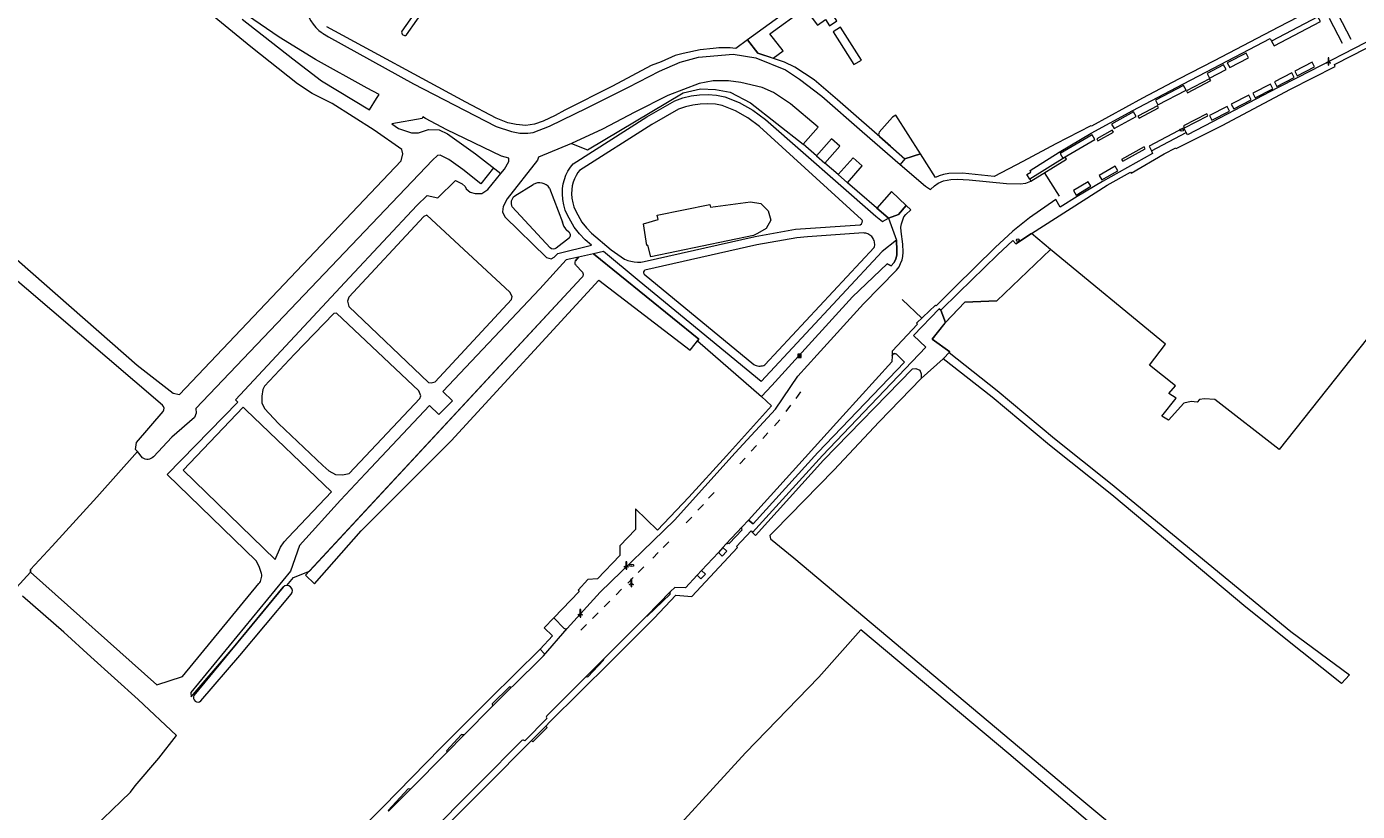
# Model space of a CAD drawing. Header units: metres. Extents: x 209813 to 223847, y 571801 to 587119.
# Tile 421 of 656: x 212358 to 212663, y 579481 to 579661. Entities that reach past the tile are written whole.
import ezdxf
from ezdxf.enums import TextEntityAlignment as Align

# ---------------------------------------------------------------- set-up
doc = ezdxf.new("R2010")
doc.units = ezdxf.units.M
for name, color, linetype, lineweight in [('B-RO-BV-GELEIDECONSTRUCTIE-G', 8, 'Continuous', 0), ('B-RO-GK-BESCHOEIING-G', 8, 'GK-BESCHOEIING', 0), ('B-RO-GR-BEPLANTING_CULTUUR_HEESTERS-GV', 8, 'Continuous', 0), ('B-RO-GR-BEPLANTING_CULTUUR_VASTE PLANTENVAK-GV', 8, 'Continuous', 0), ('B-RO-GR-GRAS-GV', 8, 'Continuous', 0), ('B-RO-IE-MEUBILAIR_WATERWEGMEUBILAIR-S', 8, 'Continuous', 0), ('B-RO-IE-MEUBILAIR_WEGMEUBILAIR-S', 8, 'Continuous', 0), ('B-RO-KL-WATER_BRANDLEIDING_PUT-S', 8, 'Continuous', 0), ('B-RO-KL-WATER_PUT-S', 8, 'Continuous', 0), ('B-RO-OG-TERREIN_CULTUURSCHEIDING-GV', 8, 'Continuous', 0), ('B-RO-OG-WATER_GREPPEL-GV', 8, 'Continuous', 0), ('B-RO-OG-WEG-GV', 8, 'Continuous', 0), ('B-RO-VH-VERHARDING_TEGEL-GV', 8, 'Continuous', 0), ('B-RO-VW-MARKERING-G', 8, 'Continuous', 0)]:
    doc.layers.add(name, color=color, linetype=linetype, lineweight=lineweight)
doc.styles.add('NLCS-ISO', font='txt')
doc.linetypes.add('GK-BESCHOEIING', pattern='A,30,-5,[1,NLCS.shx,S=1,R=0,X=0,Y=0],-5', length=40)

# ---------------------------------------------------------------- blocks, each defined once
blk = doc.blocks.new('SIE-WEG_AFVALBAK-SO')
at = {"linetype": 'ByBlock', "lineweight": 18}
h = blk.add_hatch(color=0, dxfattribs=at)
h.dxf.hatch_style = 1
h.paths.add_polyline_path([(-1.5, -1.5), (1.5, -1.5), (1.5, 1.5), (-1.5, 1.5)])
at = {"color": 0, "linetype": 'ByBlock', "lineweight": 18}
for points in [[(-2, -2), (2, -2), (2, 2), (-2, 2)], [(-1.5, -1.5), (1.5, -1.5), (1.5, 1.5), (-1.5, 1.5)]]:
    blk.add_lwpolyline(points, close=True, dxfattribs=at)
blk = doc.blocks.new('SIE-WEG_PAAL_RECLAMEBORD-SO')
at = {"color": 0, "linetype": 'ByBlock', "lineweight": 18}
blk.add_circle((0, 0), 1.5, dxfattribs=at)
at = {"color": 0, "linetype": 'ByBlock', "lineweight": 18, "style": 'NLCS-ISO'}
blk.add_text('rb', height=1.5, dxfattribs=at).set_placement((0, 0.1), align=Align.MIDDLE_CENTER)
blk = doc.blocks.new('SKL-WATER_BRANDKRAAN_BRANDPUT-SO')
at = {"color": 0, "linetype": 'ByBlock', "lineweight": 18}
blk.add_ellipse((0, 0), major_axis=(2.5, 0), ratio=0.54, dxfattribs=at)
at = {"color": 0, "linetype": 'ByBlock', "lineweight": 18, "style": 'NLCS-ISO'}
blk.add_text('bk', height=1.5, dxfattribs=at).set_placement((0.2, 0), align=Align.MIDDLE_CENTER)
blk = doc.blocks.new('SKL-WATER_WATERLEIDINGPUT-SO')
at = {"color": 0, "linetype": 'ByBlock', "lineweight": 18}
blk.add_ellipse((0, 0), major_axis=(2.5, 0), ratio=0.54, dxfattribs=at)
at = {"color": 0, "linetype": 'ByBlock', "lineweight": 18, "style": 'NLCS-ISO'}
blk.add_text('wl', height=1.5, dxfattribs=at).set_placement((0, 0), align=Align.MIDDLE_CENTER)
blk = doc.blocks.new('SIE-WATER_WATERSTANDMETER-SO')
h = blk.add_hatch(color=256)
h.dxf.hatch_style = 1
h.paths.add_polyline_path([(0, 5.2), (-0.5, 5.2), (-0.5, 4.7), (0, 4.7)])
h = blk.add_hatch(color=256)
h.dxf.hatch_style = 1
h.paths.add_polyline_path([(0, 4.2), (-0.5, 4.2), (-0.5, 3.8), (0, 3.8)])
h = blk.add_hatch(color=256)
h.dxf.hatch_style = 1
h.paths.add_polyline_path([(0, 3.3), (-0.5, 3.3), (-0.5, 2.8), (0, 2.8)])
h = blk.add_hatch(color=256)
h.dxf.hatch_style = 1
h.paths.add_polyline_path([(0, 2.3), (-0.5, 2.3), (-0.5, 1.9), (0, 1.9)])
h = blk.add_hatch(color=256)
h.dxf.hatch_style = 1
h.paths.add_polyline_path([(0, 1.4), (-0.5, 1.4), (-0.5, 0.9), (0, 0.9)])
h = blk.add_hatch(color=256)
h.dxf.hatch_style = 1
h.paths.add_polyline_path([(0, 0.4), (-0.5, 0.4), (-0.5, 0), (0, 0)])
h = blk.add_hatch(color=256)
h.dxf.hatch_style = 1
h.paths.add_polyline_path([(0.5, 5.6), (0, 5.6), (0, 5.2), (0.5, 5.2)])
h = blk.add_hatch(color=256)
h.dxf.hatch_style = 1
h.paths.add_polyline_path([(0.5, 4.7), (0, 4.7), (0, 4.2), (0.5, 4.2)])
h = blk.add_hatch(color=256)
h.dxf.hatch_style = 1
h.paths.add_polyline_path([(0.5, 3.8), (0, 3.8), (0, 3.3), (0.5, 3.3)])
h = blk.add_hatch(color=256)
h.dxf.hatch_style = 1
h.paths.add_polyline_path([(0.5, 2.8), (0, 2.8), (0, 2.3), (0.5, 2.3)])
h = blk.add_hatch(color=256)
h.dxf.hatch_style = 1
h.paths.add_polyline_path([(0.5, 1.9), (0, 1.9), (0, 1.4), (0.5, 1.4)])
h = blk.add_hatch(color=256)
h.dxf.hatch_style = 1
h.paths.add_polyline_path([(0.5, 0.9), (0, 0.9), (0, 0.4), (0.5, 0.4)])
h = blk.add_hatch(color=256)
h.dxf.hatch_style = 1
h.paths.add_polyline_path([(0, -0.5), (-0.5, -0.5), (-0.5, -1), (0, -1)])
h = blk.add_hatch(color=256)
h.dxf.hatch_style = 1
h.paths.add_polyline_path([(0, -1.4), (-0.5, -1.4), (-0.5, -1.9), (0, -1.9)])
h = blk.add_hatch(color=256)
h.dxf.hatch_style = 1
h.paths.add_polyline_path([(0, -2.4), (-0.5, -2.4), (-0.5, -2.9), (0, -2.9)])
h = blk.add_hatch(color=256)
h.dxf.hatch_style = 1
h.paths.add_polyline_path([(0.5, 0), (0, 0), (0, -0.5), (0.5, -0.5)])
h = blk.add_hatch(color=256)
h.dxf.hatch_style = 1
h.paths.add_polyline_path([(0.5, -1), (0, -1), (0, -1.4), (0.5, -1.4)])
h = blk.add_hatch(color=256)
h.dxf.hatch_style = 1
h.paths.add_polyline_path([(0.5, -1.9), (0, -1.9), (0, -2.4), (0.5, -2.4)])
blk.add_lwpolyline([(0.5, -2.8), (0.5, 5.6), (-0.5, 5.6), (-0.5, -2.8)])
for points in [[(0.5, 5.6), (0, 5.6), (0, 5.2), (0.5, 5.2)], [(0.5, 5.2), (0, 5.2), (0, 4.7), (0.5, 4.7)], [(0.5, 4.7), (0, 4.7), (0, 4.2), (0.5, 4.2)], [(0.5, 4.2), (0, 4.2), (0, 3.8), (0.5, 3.8)], [(0.5, 3.8), (0, 3.8), (0, 3.3), (0.5, 3.3)], [(0.5, 3.3), (0, 3.3), (0, 2.8), (0.5, 2.8)], [(0.5, 2.8), (0, 2.8), (0, 2.3), (0.5, 2.3)], [(0.5, 2.3), (0, 2.3), (0, 1.9), (0.5, 1.9)], [(0.5, 1.9), (0, 1.9), (0, 1.4), (0.5, 1.4)], [(0.5, 1.4), (0, 1.4), (0, 0.9), (0.5, 0.9)], [(0.5, 0.9), (0, 0.9), (0, 0.4), (0.5, 0.4)], [(0.5, 0.4), (0, 0.4), (0, 0), (0.5, 0)], [(0.5, 0), (0, 0), (0, -0.5), (0.5, -0.5)], [(0.5, -0.5), (0, -0.5), (0, -1), (0.5, -1)], [(0.5, -1), (0, -1), (0, -1.4), (0.5, -1.4)], [(0.5, -1.4), (0, -1.4), (0, -1.9), (0.5, -1.9)], [(0.5, -1.9), (0, -1.9), (0, -2.4), (0.5, -2.4)], [(0.5, -2.4), (0, -2.4), (0, -2.9), (0.5, -2.9)]]:
    blk.add_lwpolyline(points, close=True)
for centre, radius, start, end in [((-1.6, -0.1), 0.381, 16.8947, 163.1053), ((-0.1, -0.1), 0.381, 16.8947, 163.1053), ((1.4, -0.1), 0.381, 16.8947, 163.1053), ((-2.3, 0.1), 0.413, 196.8947, 343.1053), ((-0.8, 0.1), 0.391, 196.8947, 343.1053), ((0.7, 0.1), 0.391, 196.8947, 343.1053), ((2.2, 0.1), 0.413, 196.8947, 343.1053)]:
    blk.add_arc(centre, radius, start, end)

msp = doc.modelspace()

# ---------------------------------------------------------------- linework, layer by layer
at = {"layer": 'B-RO-BV-GELEIDECONSTRUCTIE-G', "flags": 128}
for points in [[(212534.443, 579575.662), (212535.503, 579577.128)], [(212532.176, 579572.657), (212533.236, 579574.123)], [(212529.451, 579569.39), (212530.658, 579570.736)], [(212526.771, 579566.454), (212527.978, 579567.8)], [(212524.15, 579563.547), (212525.357, 579564.893)], [(212521.535, 579560.664), (212522.742, 579562.01)], [(212514.401, 579552.804), (212515.669, 579554.094)], [(212511.956, 579550.115), (212513.224, 579551.405)], [(212509.29, 579547.219), (212510.558, 579548.509)], [(212503.996, 579541.559), (212505.264, 579542.849)], [(212501.615, 579539.108), (212502.883, 579540.398)], [(212498.309, 579535.802), (212499.577, 579537.092)], [(212493.204, 579530.685), (212494.472, 579531.975)], [(212495.898, 579533.38), (212497.166, 579534.67)], [(212490.517, 579527.983), (212491.785, 579529.273)], [(212487.836, 579525.283), (212489.104, 579526.573)], [(212485.155, 579522.59), (212486.423, 579523.88)]]:
    msp.add_lwpolyline(points, dxfattribs=at)
at = {"layer": 'B-RO-GK-BESCHOEIING-G', "flags": 128}
for points in [[(212422.167, 579535.173), (212424.223, 579533.232), (212434.905, 579545.335), (212455.473, 579565.938), (212489.304, 579602.715), (212510.185, 579586.728), (212511.851, 579588.841)], [(212511.851, 579588.841), (212512.156, 579589.228)]]:
    msp.add_lwpolyline(points, dxfattribs=at)
at = {"layer": 'B-RO-GR-BEPLANTING_CULTUUR_HEESTERS-GV', "flags": 128}
for points in [[(212543.711, 579662.031), (212539.13, 579669.254), (212537.741, 579667.996), (212534.608, 579665.837), (212523.29, 579657.683), (212525.651, 579654.641), (212529.131, 579653.536), (212531.436, 579655.204), (212528.421, 579659.089), (212536.421, 579664.879), (212539.343, 579661.051), (212541.173, 579662.329), (212542.053, 579660.924)], [(212544.6, 579660.629), (212542.931, 579659.521), (212547.606, 579652.056), (212549.392, 579653.073)], [(212556.248, 579623.036), (212552.862, 579619.158), (212555.58, 579616.901), (212557.819, 579617.758), (212559.632, 579619.781)]]:
    msp.add_lwpolyline(points, close=True, dxfattribs=at)
msp.add_lwpolyline([(212553.479, 579635.584), (212559.325, 579630.44), (212562.868, 579631.652), (212557.229, 579640.476), (212556.464, 579639.986), (212553.396, 579636.552)], dxfattribs=at)
at = {"layer": 'B-RO-GR-BEPLANTING_CULTUUR_HEESTERS-GV'}
msp.add_lwpolyline([(212553.396, 579636.552, 0.290281), (212553.479, 579635.584)], format="xyb", dxfattribs=at)
at = {"layer": 'B-RO-GR-BEPLANTING_CULTUUR_VASTE PLANTENVAK-GV', "flags": 128}
for points in [[(212567.541, 579595.844), (212568.626, 579593.029), (212573.015, 579597.642), (212580.361, 579597.946), (212592.616, 579609.738), (212588.258, 579613.4), (212584.687, 579611.044), (212584.016, 579611.812), (212580.475, 579608.491), (212571.607, 579599.802)], [(212516.634, 579540.407), (212517.511, 579539.588), (212518.535, 579540.684), (212517.658, 579541.503)], [(212511.765, 579535.192), (212512.642, 579534.373), (212513.666, 579535.469), (212512.789, 579536.288)]]:
    msp.add_lwpolyline(points, close=True, dxfattribs=at)
at = {"layer": 'B-RO-GR-GRAS-GV', "flags": 128}
for points in [[(212319.742, 579639.335), (212383.658, 579583.287), (212391.886, 579576.838), (212393.331, 579576.554), (212444.023, 579630.048), (212444.459, 579631.583), (212444.163, 579632.649), (212437.881, 579637.062), (212428.238, 579643.118), (212423.657, 579645.435), (212420.351, 579647.667), (212409.624, 579656.121), (212389.49, 579672.694), (212386.018, 579676.028), (212379.858, 579680.756), (212373.085, 579686.577), (212364.962, 579693.112), (212363.988, 579693.789), (212361.92, 579693.641), (212358.198, 579690.529)], [(212389.442, 579574.076), (212332.946, 579622.356), (212308.959, 579643.406), (212273.854, 579671.711)], [(212666.882, 579591.652), (212644.95, 579563.963), (212630.189, 579575.415), (212627.868, 579575.547), (212626.733, 579575.399), (212626.171, 579574.804), (212624.848, 579574.936), (212623.161, 579574.572), (212619.616, 579570.703), (212618.068, 579571.616), (212621.347, 579575.741), (212619.722, 579576.788), (212621.245, 579578.524), (212615.244, 579583.231), (212618.96, 579588.034), (212592.616, 579609.738), (212580.361, 579597.946), (212573.015, 579597.642), (212568.454, 579592.838), (212565.524, 579589.226), (212569.601, 579586.337), (212569.403, 579586.133), (212580.406, 579577.444), (212593.544, 579566.477), (212606.339, 579556.288), (212647.627, 579522.335), (212661.065, 579512.379), (212659.203, 579510.434), (212650.206, 579517.59), (212637.291, 579527.914), (212606.646, 579553.61), (212592.424, 579564.936), (212579.286, 579575.902), (212568.041, 579584.73), (212563.024, 579580.232), (212553.442, 579570.294), (212543.017, 579559.234), (212529.444, 579545.343), (212528.405, 579544.306), (212528.591, 579543.528), (212533.878, 579539.191), (212597.967, 579485.285), (212625.241, 579462.61)], [(212356.051, 579532.417), (212359.218, 579535.901), (212359.221, 579536.508), (212364.182, 579541.866), (212374.434, 579553.078), (212383.698, 579563.471), (212383.274, 579563.978), (212383.499, 579565.596), (212389.563, 579572.679)], [(212354.327, 579474.788), (212359.301, 579471.348), (212360.754, 579470.185), (212365.306, 579470.416), (212367.876, 579473.275), (212371.736, 579475.528), (212379.939, 579483.519), (212382.108, 579485.583), (212383.166, 579487.011), (212388.564, 579493.361), (212392.602, 579498.529), (212383.847, 579506.789), (212372.999, 579516.526), (212366.861, 579522.135), (212357.401, 579530.395)], [(212608.861, 579472.372), (212583.116, 579494.312), (212549.254, 579522.663), (212539.603, 579511.873), (212522.864, 579494.545), (212508.06, 579478.399), (212521.456, 579467.329), (212558.821, 579434.962), (212583.359, 579414.336), (212587.122, 579418.049), (212589.04, 579416.104), (212585.458, 579412.571), (212590.809, 579408.073), (212647.036, 579359.611), (212728.053, 579289.092), (212730.6, 579286.92), (212729.664, 579285.823)]]:
    msp.add_lwpolyline(points, dxfattribs=at)
at = {"layer": 'B-RO-GR-GRAS-GV'}
msp.add_lwpolyline([(212389.563, 579572.679, 0.4098835), (212389.442, 579574.076)], format="xyb", dxfattribs=at)
at = {"layer": 'B-RO-OG-TERREIN_CULTUURSCHEIDING-GV', "flags": 128}
for points in [[(212483.034, 579634.01), (212486.678, 579632.562), (212508.537, 579645.578), (212512.535, 579646.507), (212515.945, 579646.337), (212519.336, 579645.749), (212523.993, 579643.302), (212536.063, 579633.824), (212539.455, 579637.71), (212533.159, 579643.084), (212529.265, 579645.629), (212526.656, 579646.815), (212521.779, 579647.977), (212518.948, 579648.291), (212515.453, 579648.305), (212512.234, 579647.702), (212505.072, 579644.992), (212497.52, 579641.176), (212490.108, 579637.288)], [(212499.625, 579606.959), (212525.012, 579612.675), (212534.287, 579614.369), (212549.052, 579615.407), (212549.366, 579615.621), (212549.56, 579615.908), (212549.594, 579616.253), (212549.533, 579616.453), (212549.415, 579616.626), (212526.072, 579637.859), (212523.385, 579639.856), (212520.508, 579641.468), (212517.528, 579642.667), (212515.936, 579642.948), (212514.212, 579643.072), (212512.483, 579643.02), (212510.77, 579642.792), (212509.088, 579642.391), (212507.537, 579641.848), (212501.369, 579638.301), (212484.847, 579627.786), (212484.499, 579627.335), (212484.059, 579626.628), (212483.692, 579625.881), (212483.402, 579625.1), (212483.192, 579624.295), (212483.066, 579623.494), (212483.032, 579622.48), (212483.108, 579621.453), (212483.293, 579620.441), (212483.586, 579619.455), (212483.984, 579618.505), (212485.415, 579616.015), (212486.421, 579614.682), (212487.573, 579613.472), (212492.132, 579609.659), (212495.184, 579607.533), (212495.887, 579607.248), (212496.614, 579607.037), (212497.36, 579606.901), (212498.116, 579606.843), (212498.873, 579606.862)], [(212441.919, 579638.517), (212443.404, 579637.44), (212446.435, 579636.454), (212448.027, 579636.398), (212450.323, 579637.151), (212452.729, 579637.132), (212454.624, 579636.185), (212461.071, 579631.618), (212466.84, 579627.095), (212467.689, 579628.105), (212468.652, 579629.842), (212468.661, 579630.651), (212467.012, 579631.064), (212454.488, 579637.128), (212449.634, 579639.724), (212449.007, 579640.048), (212448.856, 579639.723)], [(212539.114, 579631.161), (212540.997, 579629.516), (212544.384, 579633.396), (212542.504, 579635.044)], [(212544.048, 579626.853), (212546.157, 579625.011), (212549.544, 579628.891), (212547.435, 579630.732)], [(212499.461, 579615.607), (212502.818, 579616.599), (212502.623, 579617.613), (212514.695, 579620.057), (212514.844, 579619.453), (212523.983, 579620.653), (212526.349, 579620.227), (212528.041, 579618.613), (212528.613, 579616.428), (212527.569, 579614.507), (212525.597, 579613.371), (212524.671, 579612.955), (212501.141, 579608.08), (212500.479, 579610.702), (212500.25, 579610.617)], [(212432.062, 579598.798), (212431.792, 579597.903), (212432.039, 579596.696), (212450.299, 579579.304), (212450.888, 579579.18), (212451.789, 579579.477), (212469.281, 579598.256), (212469.406, 579598.963), (212468.898, 579599.984), (212449.905, 579617.556), (212449.196, 579617.273)], [(212511.851, 579588.841), (212526.533, 579576.079), (212528.854, 579578.624), (212537.267, 579587.874), (212547.346, 579598.889), (212555.24, 579606.439), (212556.186, 579605.996), (212556.768, 579606.669), (212557.209, 579607.529), (212557.438, 579608.491), (212557.482, 579609.475), (212557.406, 579611.846), (212554.073, 579609.237), (212526.387, 579579.513), (212498.517, 579602.48), (212490.364, 579609.286), (212488.051, 579608.763), (212512.156, 579589.228)], [(212552.36, 579610.45), (212552.395, 579610.715), (212552.402, 579610.982), (212552.382, 579611.248), (212552.334, 579611.511), (212552.26, 579611.768), (212552.159, 579612.016), (212552.034, 579612.251), (212551.884, 579612.473), (212551.713, 579612.678), (212551.521, 579612.864), (212551.311, 579613.03), (212551.085, 579613.173), (212550.846, 579613.291), (212550.595, 579613.385), (212550.336, 579613.452), (212550.072, 579613.491), (212549.805, 579613.504), (212536.987, 579612.655), (212534.549, 579612.436), (212525.401, 579610.765), (212499.835, 579605), (212499.61, 579604.822), (212499.51, 579604.614), (212499.499, 579604.384), (212499.613, 579604.12), (212524.765, 579583.376), (212525.026, 579583.251), (212525.298, 579583.155), (212525.58, 579583.088), (212525.867, 579583.052), (212526.156, 579583.045), (212526.444, 579583.07), (212526.728, 579583.124), (212527.004, 579583.208), (212527.271, 579583.321), (212552.298, 579610.19)], [(212448.299, 579575.665), (212448.518, 579576.229), (212448.082, 579577.392), (212429.283, 579595.191), (212428.621, 579595.103), (212419.64, 579585.799), (212412.758, 579578.433), (212412.372, 579577.681), (212412.19, 579576.172), (212412.174, 579574.637), (212412.774, 579573.307), (212415.95, 579569.943), (212426.096, 579560.268), (212427.477, 579559.072), (212429.004, 579558.252), (212430.609, 579558.164), (212432.124, 579558.455)], [(212428.132, 579554.311), (212408.519, 579573.023), (212407.879, 579573.651), (212394.173, 579559.225), (212415.208, 579538.766), (212416.468, 579541.587), (212417.234, 579542.819), (212418.179, 579543.833)]]:
    msp.add_lwpolyline(points, close=True, dxfattribs=at)
for points in [[(212483.034, 579634.01), (212475.49, 579630.879), (212475.222, 579630.149), (212468.301, 579621.296), (212467.408, 579619.581), (212467.253, 579618.354), (212467.736, 579617.168), (212477.321, 579607.877), (212478.357, 579607.582), (212479.046, 579607.977), (212479.871, 579608.812), (212487.597, 579610.71), (212486.132, 579611.935), (212484.815, 579613.319), (212483.665, 579614.844), (212482.088, 579617.589), (212481.603, 579618.747), (212481.246, 579619.95), (212481.019, 579621.186), (212480.927, 579622.438), (212480.969, 579623.693), (212481.131, 579624.724), (212481.394, 579625.734), (212481.758, 579626.712), (212482.218, 579627.649), (212482.769, 579628.536), (212483.407, 579629.362), (212500.279, 579640.099), (212506.66, 579643.769), (212508.495, 579644.411), (212510.386, 579644.862), (212512.313, 579645.119), (212514.256, 579645.177), (212516.195, 579645.037), (212518.109, 579644.7), (212521.419, 579643.369), (212524.531, 579641.624), (212527.394, 579639.496), (212552.674, 579617.366), (212554.194, 579616.106), (212555.58, 579616.901), (212546.157, 579625.011)], [(212539.114, 579631.161), (212536.063, 579633.824)], [(212458.16, 579628.038), (212454.921, 579630.294), (212452.988, 579631.337), (212452.382, 579631.242), (212451.188, 579630.2), (212397.04, 579573.361), (212397.132, 579572.303), (212396.748, 579571.304), (212391.586, 579566.807), (212387.345, 579562.264)], [(212544.048, 579626.853), (212540.997, 579629.516)], [(212384.886, 579562.05), (212383.698, 579563.471), (212374.434, 579553.078), (212364.182, 579541.866), (212359.221, 579536.508), (212359.218, 579535.901), (212388.133, 579510.13), (212394.022, 579512.047), (212411.496, 579533.288), (212411.672, 579533.533), (212411.821, 579533.795), (212411.943, 579534.07), (212412.036, 579534.357), (212412.099, 579534.652), (212412.131, 579534.952), (212412.133, 579535.253), (212412.104, 579535.553), (212412.044, 579535.849), (212411.546, 579537.214), (212410.853, 579538.492), (212390.475, 579558.28), (212406.694, 579574.814), (212406.135, 579575.363), (212432.205, 579603.308), (212447.664, 579619.77), (212450.027, 579622.059), (212452.407, 579621.561), (212456.489, 579625.509), (212457.969, 579624.784), (212458.695, 579624.163), (212458.948, 579623.593), (212459.861, 579622.827), (212460.992, 579622.532), (212462.48, 579622.563), (212463.883, 579623.445), (212466.84, 579627.095)], [(212465.198, 579628.383), (212462.277, 579624.734), (212458.16, 579628.038)], [(212470.015, 579621.992), (212474.268, 579624.568)], [(212478.014, 579623.771), (212480.956, 579615.965)], [(212481.819, 579614.336), (212482.388, 579613.759)], [(212482.53, 579612.407), (212479.547, 579610.036)], [(212483.959, 579607.158), (212484.619, 579607.987), (212481.763, 579607.341), (212475.756, 579600.761), (212453.587, 579577.257), (212455.771, 579575.113), (212452.676, 579571.961), (212450.555, 579574.044), (212435.88, 579558.485), (212430.184, 579552.353), (212420.809, 579541.97), (212418.727, 579536.15), (212395.926, 579508.377), (212395.986, 579507.362), (212405.659, 579518.627), (212417.076, 579532.494)], [(212417.874, 579532.852), (212419.432, 579534.666), (212423.061, 579536.137), (212485.253, 579603.151)]]:
    msp.add_lwpolyline(points, dxfattribs=at)
at = {"layer": 'B-RO-OG-TERREIN_CULTUURSCHEIDING-GV'}
for points in [[(212469.459, 579619.471, -0.3416686), (212470.015, 579621.992)], [(212479.547, 579610.036, -0.414007), (212478.167, 579610.147)], [(212484.179, 579606.015, -0.4298492), (212483.959, 579607.158)], [(212387.345, 579562.264, -0.3723447), (212384.886, 579562.05)]]:
    msp.add_lwpolyline(points, format="xyb", dxfattribs=at)
at = {"layer": 'B-RO-OG-WATER_GREPPEL-GV', "flags": 128}
for points in [[(212445.279, 579658.827), (212454.715, 579672.34), (212471.092, 579694.084)], [(212457.529, 579678.658), (212444.176, 579659.697)], [(212469.459, 579619.471), (212478.167, 579610.147)], [(212485.253, 579603.151), (212422.167, 579535.173), (212424.223, 579533.232), (212434.905, 579545.335), (212455.473, 579565.938), (212489.304, 579602.715), (212510.185, 579586.728), (212512.156, 579589.228), (212488.051, 579608.763), (212484.619, 579607.987), (212483.959, 579607.158)], [(212484.179, 579606.015), (212485.421, 579604.681)], [(212417.076, 579532.494), (212396.637, 579507.669)], [(212398.212, 579506.444), (212407.153, 579516.827), (212418.851, 579530.829)]]:
    msp.add_lwpolyline(points, dxfattribs=at)
at = {"layer": 'B-RO-OG-WATER_GREPPEL-GV'}
for points in [[(212444.176, 579659.697, 0.725942), (212445.279, 579658.827)], [(212478.014, 579623.771, 0.402153), (212474.268, 579624.568)], [(212481.819, 579614.336, -0.1166947), (212480.956, 579615.965)], [(212482.53, 579612.407, 0.4380105), (212482.388, 579613.759)], [(212485.421, 579604.681, -0.4455483), (212485.253, 579603.151)], [(212418.851, 579530.829, 0.9999033), (212417.028, 579532.443)], [(212396.637, 579507.669, 0.8468597), (212398.212, 579506.444)]]:
    msp.add_lwpolyline(points, format="xyb", dxfattribs=at)
at = {"layer": 'B-RO-OG-WEG-GV', "flags": 128}
msp.add_lwpolyline([(212407.691, 579662.402), (212419.285, 579653.325), (212425.821, 579648.342), (212436.784, 579641.693), (212438.382, 579644.263), (212438.975, 579645.232), (212436.238, 579646.678), (212424.475, 579653.229), (212416.145, 579658.279), (212407.442, 579664.259)], dxfattribs=at)
for points in [[(212568.041, 579584.73), (212569.601, 579586.337), (212565.524, 579589.226), (212568.626, 579593.029), (212567.541, 579595.844), (212567.152, 579596.156), (212561.279, 579590.04), (212564.113, 579587.366), (212540.457, 579562.607), (212524.441, 579544.986), (212525.124, 579544.307), (212540.707, 579561.546), (212561.021, 579582.391), (212561.793, 579582.492), (212562.735, 579582.1), (212563.056, 579581.28), (212563.024, 579580.232)], [(212556.368, 579585.397), (212556.333, 579584.054), (212545.113, 579571.642), (212523.515, 579547.823), (212524.607, 579546.963), (212539.348, 579563.243), (212559.22, 579583.974), (212557.378, 579585.756), (212557.142, 579585.886), (212556.981, 579585.91), (212556.717, 579585.855), (212556.579, 579585.768), (212556.416, 579585.553)]]:
    msp.add_lwpolyline(points, close=True, dxfattribs=at)
at = {"layer": 'B-RO-VH-VERHARDING_TEGEL-GV'}
for points in [[(212424.309, 579672.719, 0.4440833), (212425.964, 579659.283)], [(212520.603, 579655.738, 0.0508828), (212515.454, 579655.752)]]:
    msp.add_lwpolyline(points, format="xyb", dxfattribs=at)
at = {"layer": 'B-RO-VH-VERHARDING_TEGEL-GV', "flags": 128}
for points in [[(212653.621, 579665.184), (212644.827, 579660.623), (212630.098, 579652.888), (212621.947, 579648.72), (212613.642, 579644.339), (212602.023, 579637.934), (212601.842, 579638.055), (212593.819, 579633.885), (212586.274, 579629.864), (212579.772, 579626.469), (212572.48, 579627.172), (212569.375, 579627.086), (212568.106, 579626.889), (212567.182, 579626.603), (212566.344, 579626.195), (212562.868, 579631.652), (212559.325, 579630.44), (212558.257, 579629.216), (212564.017, 579624.219), (212565.196, 579623.457), (212566.086, 579624.317), (212566.899, 579624.926), (212568.116, 579625.438), (212569.818, 579625.735), (212571.257, 579625.858), (212574.027, 579625.676), (212582.589, 579624.82), (212585.68, 579624.787), (212586.983, 579624.914), (212588.124, 579625.384)], [(212515.454, 579655.752), (212512.435, 579655.4), (212508.6, 579654.615), (212506.729, 579654.091), (212503.501, 579652.638), (212501.272, 579651.859), (212492.387, 579647.113), (212481.487, 579641.632), (212479.277, 579640.38), (212476.499, 579639.088), (212474.555, 579638.424), (212472.568, 579638.114), (212470.326, 579638.304), (212468.441, 579638.702), (212465.76, 579639.794), (212458.878, 579643.434), (212427.072, 579660.705)], [(212477.184, 579500.644), (212478.095, 579501.607), (212491.921, 579515.355), (212501.922, 579525.404), (212506.904, 579530.644), (212510.519, 579530.351), (212521.028, 579541.507), (212520.757, 579541.749), (212524.098, 579545.326), (212524.441, 579544.986), (212540.457, 579562.607), (212564.113, 579587.366), (212561.279, 579590.04), (212567.152, 579596.156), (212567.541, 579595.844), (212571.607, 579599.802), (212580.475, 579608.491), (212584.016, 579611.812), (212584.687, 579611.044), (212588.258, 579613.4), (212605.619, 579624.45), (212610.905, 579627.402), (212611.107, 579627.164), (212618.597, 579631.601), (212621.278, 579632.989), (212621.361, 579632.839), (212631.872, 579638.131), (212647.512, 579646.4), (212657.792, 579651.584), (212657.586, 579652.043), (212661.666, 579654.091), (212673.13, 579660.021)], [(212426.053, 579659.221), (212427.412, 579658.37), (212446.854, 579647.65), (212460.9, 579640.389), (212465.786, 579637.88), (212469.27, 579636.709), (212471.203, 579636.357), (212472.997, 579636.338), (212474.251, 579636.466), (212477.975, 579637.914), (212486.571, 579642.168), (212496.069, 579646.837), (212503.124, 579650.564), (212507.87, 579652.591), (212512.11, 579653.774), (212519.983, 579654.445), (212525.17, 579653.609), (212531.967, 579650.82), (212535.18, 579648.731), (212540.263, 579644.779), (212549.53, 579636.766), (212558.257, 579629.216)], [(212559.325, 579630.44), (212556.013, 579633.366), (212543.868, 579643.984), (212538.509, 579648.577), (212534.123, 579651.435), (212531.778, 579652.606), (212525.651, 579654.641), (212523.29, 579657.683), (212520.603, 579655.738)], [(212587.859, 579625.81), (212587.201, 579626.865), (212588.152, 579627.459), (212587.938, 579627.797), (212594.622, 579632.029), (212601.955, 579636.312), (212611.426, 579641.569), (212622.901, 579647.591), (212628.295, 579650.372), (212642.904, 579657.974), (212643.196, 579657.419)], [(212667.28, 579658.406), (212649.252, 579649.101), (212644.598, 579646.687), (212639.644, 579644.103), (212629.722, 579638.96), (212623.993, 579635.956), (212623.701, 579636.508)], [(212615.771, 579632.273), (212615.967, 579631.718), (212604.545, 579625.29), (212598.725, 579621.822), (212594.828, 579619.4), (212593.835, 579621.196), (212587.815, 579617.006), (212583.994, 579613.888), (212579.957, 579610.178), (212570.816, 579601.202), (212566.468, 579596.838), (212566.312, 579596.993), (212561.978, 579592.858), (212562.222, 579592.616), (212556.395, 579586.435), (212556.368, 579585.397), (212556.469, 579585.648), (212556.579, 579585.768), (212556.819, 579585.891), (212556.981, 579585.91), (212557.243, 579585.847), (212557.378, 579585.756), (212559.22, 579583.974), (212539.348, 579563.243), (212524.607, 579546.963), (212523.515, 579547.823), (212522.074, 579546.234)], [(212482.063, 579522.976), (212489.566, 579531.33), (212506.59, 579547.825), (212520.435, 579563.172), (212529.684, 579573.224), (212534.838, 579580.723), (212539.254, 579585.626), (212549.821, 579597.282), (212557.384, 579605.023), (212557.967, 579605.781), (212558.338, 579606.53), (212558.669, 579607.366), (212558.817, 579608.164), (212558.89, 579609.138), (212558.852, 579610.944), (212558.435, 579613.854), (212558.35, 579614.817), (212558.507, 579615.608), (212559.097, 579617.217), (212559.537, 579617.765), (212560.663, 579618.809), (212559.632, 579619.781), (212557.819, 579617.758), (212555.58, 579616.901), (212557.406, 579611.846), (212557.482, 579609.475), (212557.438, 579608.491), (212557.209, 579607.529), (212556.768, 579606.669), (212556.186, 579605.996), (212555.24, 579606.439), (212547.346, 579598.889), (212537.267, 579587.874), (212528.854, 579578.624), (212526.533, 579576.079), (212528.788, 579573.94), (212518.489, 579562.479), (212509.859, 579553.086), (212502.683, 579545.51), (212497.648, 579550.35), (212497.674, 579545.623), (212494.104, 579541.926), (212494.104, 579539.708), (212488.958, 579534.383), (212486.758, 579534.22), (212484.517, 579531.736), (212484.793, 579531.487), (212478.956, 579525.432)], [(212518.439, 579542.34), (212517.658, 579541.503), (212518.535, 579540.684), (212517.511, 579539.588), (212516.634, 579540.407), (212512.789, 579536.288), (212513.666, 579535.469), (212512.642, 579534.373), (212511.765, 579535.192), (212509.104, 579532.342), (212506.632, 579532.387), (212505.684, 579531.474)], [(212500.104, 579525.758), (212490.554, 579516.199)], [(212475.819, 579518.256), (212464.429, 579506.965), (212456.872, 579499.397), (212453.055, 579495.612), (212439.987, 579482.274), (212435.291, 579477.549), (212426.257, 579468.659), (212400.249, 579442.904), (212396.878, 579439.454), (212396.601, 579439.742), (212393.555, 579436.754), (212393.776, 579436.536), (212383.183, 579426.179), (212374.546, 579416.954), (212372.191, 579414.315), (212364.851, 579404.321), (212360.029, 579397.411), (212351.712, 579385.414)], [(212469.414, 579509.652), (212476.636, 579516.759)], [(212486.224, 579511.89), (212477.376, 579503.037), (212477.256, 579502.727), (212477.341, 579502.406), (212472.338, 579497.331), (212472.034, 579497.448), (212471.846, 579497.428), (212471.677, 579497.347), (212462.121, 579487.758), (212448.996, 579474.593), (212440.138, 579465.67)], [(212458.452, 579498.702), (212464.835, 579505.123)], [(212442.291, 579465.632), (212450.25, 579473.688), (212463.341, 579486.765), (212473.874, 579497.366)], [(212446.208, 579486.271), (212454.435, 579494.539)]]:
    msp.add_lwpolyline(points, dxfattribs=at)
for points in [[(212654.403, 579661.886), (212653.823, 579662.993), (212643.196, 579657.419), (212643.777, 579656.312)], [(212633.071, 579652.407), (212633.624, 579651.342), (212637.917, 579653.571), (212637.364, 579654.636)], [(212632.238, 579651.979), (212628.479, 579650.017), (212629.034, 579648.953), (212632.793, 579650.915)], [(212649.064, 579649.454), (212653.056, 579651.516), (212652.505, 579652.582), (212648.513, 579650.52)], [(212623.985, 579645.571), (212629.277, 579648.363), (212629.04, 579648.812), (212623.738, 579646.054)], [(212643.499, 579646.529), (212642.951, 579647.597), (212638.913, 579645.526), (212639.461, 579644.458)], [(212648.406, 579649.091), (212647.858, 579650.159), (212643.861, 579648.107), (212644.409, 579647.039)], [(212623.085, 579647.236), (212616.649, 579643.88), (212617.204, 579642.816), (212623.64, 579646.172)], [(212634.555, 579641.909), (212638.547, 579643.985), (212637.993, 579645.05), (212634.001, 579642.973)], [(212617.352, 579642.171), (212617.122, 579642.621), (212612.635, 579640.241), (212612.89, 579639.768)], [(212633.578, 579641.403), (212633.027, 579642.469), (212628.986, 579640.381), (212629.537, 579639.315)], [(212611.617, 579641.217), (212606.59, 579638.428), (212607.172, 579637.379), (212612.199, 579640.168)], [(212628.425, 579640.795), (212623.068, 579637.99), (212623.294, 579637.561), (212628.657, 579640.351)], [(212595.435, 579630.651), (212602.758, 579634.928), (212602.153, 579635.964), (212594.83, 579631.687)], [(212603.352, 579634.769), (212603.463, 579634.579), (212607.02, 579636.561), (212606.763, 579637.005), (212603.202, 579635.025)], [(212615.771, 579632.273), (212623.701, 579636.508), (212623.137, 579637.575), (212615.183, 579633.369)], [(212608.903, 579630.35), (212609.147, 579629.911), (212614.298, 579632.791), (212614.059, 579633.22)], [(212587.859, 579625.81), (212588.124, 579625.384), (212596.287, 579630.379), (212596.016, 579630.826)], [(212604.344, 579625.635), (212607.996, 579627.748), (212607.395, 579628.787), (212603.743, 579626.674)], [(212598.518, 579622.165), (212601.874, 579624.192), (212601.254, 579625.219), (212597.898, 579623.192)], [(212522.074, 579546.234), (212518.439, 579542.34), (212518.57, 579542.432), (212518.72, 579542.488), (212518.933, 579542.5), (212519.089, 579542.462), (212522.091, 579545.58), (212521.997, 579545.73), (212521.961, 579545.903), (212521.988, 579546.079)], [(212505.684, 579531.474), (212500.203, 579525.834), (212500.442, 579525.894), (212505.592, 579530.857), (212505.585, 579531.209)], [(212475.819, 579518.256), (212476.683, 579517.325), (212476.742, 579517.058), (212476.636, 579516.759), (212482.063, 579522.976), (212481.837, 579522.893), (212481.656, 579522.885), (212481.479, 579522.926), (212481.32, 579523.012), (212478.956, 579525.432), (212476.762, 579523.181), (212478.68, 579521.316)], [(212486.224, 579511.89), (212486.504, 579512.018), (212486.765, 579511.977), (212490.379, 579515.731), (212490.396, 579515.901), (212490.455, 579516.06), (212490.554, 579516.199)], [(212468.849, 579509.674), (212464.878, 579505.746), (212464.943, 579505.403), (212464.835, 579505.123), (212469.279, 579509.581), (212468.978, 579509.593)], [(212457.852, 579498.719), (212454.427, 579495.043), (212454.487, 579494.863), (212454.435, 579494.539), (212458.452, 579498.702), (212458.291, 579498.647), (212458.01, 579498.655)], [(212477.184, 579500.644), (212473.874, 579497.366), (212474.192, 579497.057), (212477.426, 579500.34)], [(212446.208, 579486.271), (212445.922, 579486.227), (212445.653, 579486.331), (212441.106, 579481.336), (212441.116, 579481.187)]]:
    msp.add_lwpolyline(points, close=True, dxfattribs=at)
at = {"layer": 'B-RO-VW-MARKERING-G', "flags": 128}
for points in [[(212659.457, 579656.894), (212656.487, 579662.573)], [(212658.364, 579663.566), (212661.35, 579657.874)], [(212594.654, 579621.95), (212591.288, 579627.325)], [(212563.176, 579594.001), (212558.658, 579598.262)]]:
    msp.add_lwpolyline(points, dxfattribs=at)

# ---------------------------------------------------------------- block references
at = {"layer": 'B-RO-IE-MEUBILAIR_WATERWEGMEUBILAIR-S', "xscale": 0.2, "yscale": 0.2, "zscale": 0.2}
for p in [(212656.227, 579652.483), (212495.544, 579537.172), (212496.725, 579533.143), (212485.022, 579526.196)]:
    msp.add_blockref('SIE-WATER_WATERSTANDMETER-SO', p, dxfattribs=at)
at = {"layer": 'B-RO-IE-MEUBILAIR_WEGMEUBILAIR-S', "xscale": 0.2, "yscale": 0.2, "zscale": 0.2}
for name, p in [('SIE-WEG_PAAL_RECLAMEBORD-SO', (212585.143, 579611.857)), ('SIE-WEG_AFVALBAK-SO', (212535.197, 579585.386))]:
    msp.add_blockref(name, p, dxfattribs=at)
at = {"layer": 'B-RO-KL-WATER_BRANDLEIDING_PUT-S', "xscale": 0.2, "yscale": 0.2, "zscale": 0.2}
msp.add_blockref('SKL-WATER_BRANDKRAAN_BRANDPUT-SO', (212622.604, 579637.071), dxfattribs=at)
at = {"layer": 'B-RO-KL-WATER_PUT-S', "xscale": 0.2, "yscale": 0.2, "zscale": 0.2}
msp.add_blockref('SKL-WATER_WATERLEIDINGPUT-SO', (212496.798, 579537.464), dxfattribs=at)

doc.saveas('drawing.dxf')
